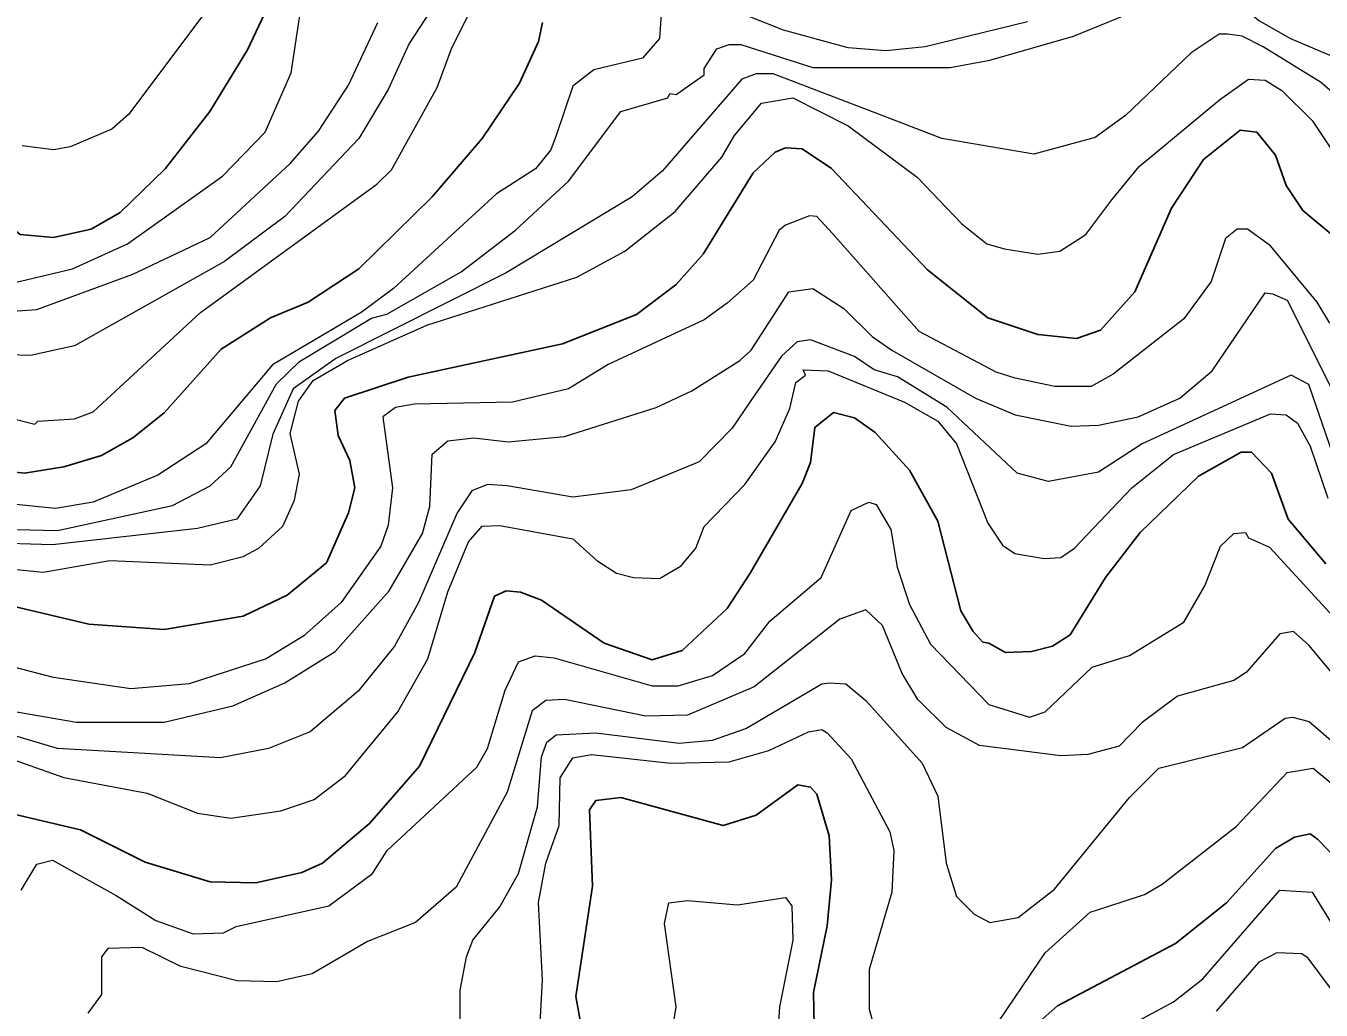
# Model space of a CAD drawing. Extents: x 423 to 448.8, y 7456.3 to 7484.
# Drawn here: x 438.033 to 438.993, y 7477.152 to 7477.882 of the extents above; entities that cross this region are included whole.
import ezdxf

# ---------------------------------------------------------------- set-up
doc = ezdxf.new("R2010")
doc.units = 0
doc.header["$LTSCALE"] = 0.032
doc.layers.add('1', color=7, linetype='Continuous', lineweight=25)
doc.layers.add('2', color=7, linetype='Continuous', lineweight=13)

msp = doc.modelspace()

# ---------------------------------------------------------------- linework, layer by layer
at = {"layer": '1'}
for points in [[(438.2264, 7477.9266), (438.197, 7477.864), (438.1691, 7477.8183), (438.1359, 7477.7757)], [(438.1119, 7477.5762), (438.1351, 7477.5947), (438.1776, 7477.642), (438.214, 7477.6651), (438.2419, 7477.6768), (438.2797, 7477.7015), (438.3339, 7477.7549), (438.371, 7477.7982), (438.3988, 7477.8392), (438.4128, 7477.8701), (438.4159, 7477.8841)], [(437.9851, 7477.4602), (438.0794, 7477.4378), (438.1351, 7477.4339), (438.1939, 7477.4439), (438.2264, 7477.4594), (438.2557, 7477.4834), (438.272, 7477.5205), (438.2766, 7477.5391), (438.2728, 7477.5592), (438.2642, 7477.5778), (438.2619, 7477.5963), (438.2689, 7477.6056), (438.3161, 7477.6211), (438.4306, 7477.6458), (438.4855, 7477.6675), (438.5149, 7477.6899), (438.535, 7477.7123), (438.5721, 7477.7727), (438.5884, 7477.7881), (438.5961, 7477.7912), (438.6085, 7477.7905), (438.6301, 7477.7758), (438.7013, 7477.7007), (438.7462, 7477.6652), (438.7833, 7477.6528), (438.8119, 7477.6497), (438.8296, 7477.6559), (438.8552, 7477.6845), (438.8823, 7477.7464), (438.9062, 7477.7827), (438.9333, 7477.8044), (438.9457, 7477.8028), (438.9596, 7477.7858), (438.9674, 7477.7634), (438.9797, 7477.7448), (439.0021, 7477.7263)], [(438.1359, 7477.7757), (438.1026, 7477.7433), (438.081, 7477.7309), (438.0531, 7477.7247), (438.0283, 7477.727), (437.9958, 7477.7533), (437.9866, 7477.7533), (437.9711, 7477.7463), (437.8783, 7477.6698), (437.8621, 7477.6598), (437.8304, 7477.6412), (437.7723, 7477.6141), (437.7391, 7477.5855), (437.6966, 7477.536), (437.6509, 7477.4903), (437.5604, 7477.4354), (437.5156, 7477.3944), (437.4699, 7477.3426)], [(438.709, 7477.5143), (438.6881, 7477.5522), (438.6626, 7477.5801), (438.6472, 7477.5909), (438.6317, 7477.5948), (438.6177, 7477.5839), (438.6147, 7477.5577), (438.6085, 7477.5422), (438.5698, 7477.4757), (438.5527, 7477.4494), (438.5195, 7477.4184), (438.4971, 7477.4114), (438.4615, 7477.4238), (438.4151, 7477.4556), (438.3996, 7477.4617), (438.3888, 7477.4625), (438.3803, 7477.4587), (438.3656, 7477.4169), (438.3246, 7477.3326), (438.2875, 7477.29), (438.2527, 7477.2606), (438.2372, 7477.2537), (438.2032, 7477.2459), (438.1692, 7477.2467), (438.1212, 7477.2614), (438.0732, 7477.2854), (438.0237, 7477.297)], [(437.589, 7477.0812), (437.596, 7477.1555), (437.5852, 7477.2003), (437.5759, 7477.2219), (437.5759, 7477.232), (437.5805, 7477.2429), (437.5922, 7477.2521), (437.6633, 7477.2893), (437.729, 7477.338), (437.7801, 7477.3851), (437.8288, 7477.4385), (437.8505, 7477.4702), (437.8783, 7477.5197), (437.9247, 7477.5855), (437.9402, 7477.5893), (437.9866, 7477.5592), (438.0176, 7477.5515), (438.0315, 7477.5499), (438.0609, 7477.5546), (438.0887, 7477.563), (438.1119, 7477.5762)], [(438.9967, 7477.4826), (438.9689, 7477.5159), (438.9565, 7477.5499), (438.9418, 7477.5654), (438.9341, 7477.5654), (438.9024, 7477.5476), (438.859, 7477.5058), (438.8335, 7477.4726), (438.8072, 7477.43), (438.7941, 7477.4215), (438.7786, 7477.4177), (438.7593, 7477.4169), (438.7469, 7477.4238), (438.7423, 7477.4246), (438.7353, 7477.4324), (438.726, 7477.4478), (438.709, 7477.5143)], [(438.453, 7477.0936), (438.4406, 7477.1617), (438.453, 7477.2436), (438.4507, 7477.3001), (438.4553, 7477.307), (438.4739, 7477.3093), (438.5497, 7477.2885), (438.5744, 7477.2962), (438.6053, 7477.3186), (438.6147, 7477.3171), (438.6193, 7477.3117), (438.6285, 7477.2808), (438.6301, 7477.2483), (438.627, 7477.2142), (438.6169, 7477.1647), (438.6177, 7477.1152)], [(438.7809, 7477.1399), (438.7979, 7477.1547), (438.8854, 7477.2011), (438.9232, 7477.2312), (438.9596, 7477.2715), (438.9736, 7477.28), (438.9851, 7477.2823), (438.9906, 7477.2784)], [(438.9906, 7477.2784), (439.0176, 7477.2506)]]:
    msp.add_lwpolyline(points, dxfattribs=at)
at = {"layer": '2'}
for points in [[(437.9804, 7477.601), (438.0392, 7477.5862), (438.0415, 7477.5886), (438.0686, 7477.5901), (438.0825, 7477.5955), (438.1622, 7477.669), (438.2929, 7477.7642), (438.3037, 7477.775), (438.3378, 7477.8361), (438.3486, 7477.8655), (438.3772, 7477.9227), (438.388, 7477.9537), (438.3996, 7477.9668), (438.4136, 7477.9737), (438.4507, 7477.9707), (438.511, 7477.956), (438.5698, 7477.9475), (438.5992, 7477.9482)], [(438.3602, 7477.9351), (438.3169, 7477.8686), (438.3014, 7477.8346), (438.2797, 7477.7982), (438.2248, 7477.7402), (438.18, 7477.7069), (438.0686, 7477.6443), (438.0361, 7477.6373), (438.0036, 7477.6381)], [(438.1877, 7477.9212), (438.1088, 7477.816), (438.0964, 7477.8052), (438.0655, 7477.792), (438.0531, 7477.7897), (438.0299, 7477.7928)], [(438.5358, 7477.8453), (438.5358, 7477.85), (438.545, 7477.8647), (438.5543, 7477.8678), (438.5628, 7477.8678), (438.6162, 7477.8508), (438.7183, 7477.8508), (438.7477, 7477.8562), (438.8096, 7477.874), (438.8684, 7477.898), (438.8869, 7477.9104), (438.907, 7477.9126), (438.9287, 7477.9018), (438.9472, 7477.8856), (438.9705, 7477.8724), (439.0014, 7477.8593)], [(438.0245, 7477.6914), (438.0671, 7477.7015), (438.108, 7477.7201), (438.1784, 7477.7703), (438.2101, 7477.8028), (438.2295, 7477.8469), (438.2364, 7477.8926)], [(438.504, 7477.8941), (438.5025, 7477.8724), (438.4901, 7477.8577), (438.4538, 7477.8492), (438.4383, 7477.8369), (438.4259, 7477.8005), (438.422, 7477.7897), (438.4105, 7477.7757), (438.3818, 7477.7572), (438.3053, 7477.6868), (438.2813, 7477.669), (438.2156, 7477.6303), (438.1661, 7477.5716), (438.1305, 7477.5484), (438.0825, 7477.5283), (438.0547, 7477.5236), (438.0253, 7477.5267)], [(438.7755, 7477.8848), (438.6997, 7477.8662), (438.6704, 7477.8632), (438.6425, 7477.8655), (438.5946, 7477.8786), (438.5435, 7477.8987)], [(438.0083, 7477.669), (438.0408, 7477.6713), (438.1119, 7477.6976), (438.1692, 7477.7247), (438.2287, 7477.7796), (438.2496, 7477.8036), (438.272, 7477.8377), (438.2936, 7477.8841)], [(439.02, 7477.8167), (438.9929, 7477.8399), (438.9503, 7477.8662), (438.9348, 7477.874), (438.924, 7477.8755), (438.9178, 7477.8755), (438.8969, 7477.8616), (438.8482, 7477.8152), (438.8258, 7477.799), (438.7802, 7477.7866), (438.7121, 7477.7982), (438.6657, 7477.816), (438.5868, 7477.8461), (438.5744, 7477.8461), (438.5636, 7477.8423), (438.5048, 7477.7742), (438.4824, 7477.7549), (438.3888, 7477.6984), (438.2625, 7477.635), (438.2309, 7477.6125), (438.2159, 7477.5788), (438.2063, 7477.5406), (438.1892, 7477.5159), (438.1599, 7477.5089), (438.0523, 7477.4968), (438.0035, 7477.4983)], [(438.0253, 7477.5082), (438.0562, 7477.5074), (438.1413, 7477.5259), (438.1692, 7477.5406), (438.1846, 7477.5545), (438.2185, 7477.6162), (438.2357, 7477.6327), (438.289, 7477.6649), (438.3003, 7477.6679), (438.3555, 7477.6992), (438.3957, 7477.7301), (438.4352, 7477.7664), (438.4739, 7477.8183), (438.5087, 7477.8284), (438.5102, 7477.8315), (438.5149, 7477.8307), (438.5358, 7477.8453)], [(438.0083, 7477.4803), (438.0454, 7477.4764), (438.0949, 7477.485), (438.1692, 7477.4819), (438.1939, 7477.488), (438.2055, 7477.4942), (438.2232, 7477.5105), (438.2318, 7477.5298), (438.2357, 7477.5491), (438.2287, 7477.5793), (438.2349, 7477.6033), (438.2457, 7477.6187), (438.2712, 7477.6335), (438.33, 7477.6598), (438.4414, 7477.6953), (438.477, 7477.7146), (438.5141, 7477.7441), (438.5489, 7477.7843), (438.5582, 7477.8005), (438.5783, 7477.8245), (438.6015, 7477.8283), (438.6425, 7477.8075), (438.6936, 7477.7696), (438.7268, 7477.7348), (438.7453, 7477.72), (438.7585, 7477.7162), (438.7833, 7477.7123), (438.7995, 7477.7146), (438.8188, 7477.727), (438.8382, 7477.7526), (438.8583, 7477.7773), (438.9179, 7477.8268), (438.9395, 7477.8423), (438.9519, 7477.8415), (438.9643, 7477.8338), (438.9867, 7477.8114), (439.0137, 7477.7711)], [(438.9998, 7477.6613), (438.9905, 7477.6768), (438.9557, 7477.7185), (438.9387, 7477.7309), (438.931, 7477.7309), (438.9225, 7477.7239), (438.9117, 7477.6922), (438.8915, 7477.6644), (438.839, 7477.6234), (438.8227, 7477.6141), (438.7957, 7477.6141), (438.7663, 7477.6203), (438.7523, 7477.6249), (438.6951, 7477.6551), (438.6309, 7477.7278), (438.6193, 7477.7402), (438.6139, 7477.7409), (438.5961, 7477.734), (438.5914, 7477.7301), (438.5721, 7477.693), (438.5527, 7477.676), (438.5358, 7477.6636), (438.4646, 7477.6304), (438.4352, 7477.6125), (438.3935, 7477.6025), (438.3208, 7477.601), (438.3068, 7477.5986), (438.2975, 7477.5917)], [(437.9997, 7477.3774), (438.0701, 7477.3651), (438.1351, 7477.3651), (438.1862, 7477.3774), (438.2248, 7477.3944), (438.262, 7477.4176), (438.3022, 7477.4625), (438.3269, 7477.5051), (438.3323, 7477.5252), (438.3339, 7477.5639), (438.3455, 7477.5739), (438.3648, 7477.5762), (438.3904, 7477.5731), (438.4321, 7477.577), (438.5002, 7477.5986), (438.5265, 7477.611), (438.5621, 7477.6335), (438.5706, 7477.6411), (438.5984, 7477.6845), (438.6162, 7477.6868), (438.6394, 7477.6721), (438.6603, 7477.6512), (438.675, 7477.6412), (438.7369, 7477.6056), (438.7663, 7477.5932), (438.808, 7477.5847), (438.8281, 7477.5855), (438.8575, 7477.5917), (438.8885, 7477.6056), (438.9124, 7477.6257), (438.9519, 7477.6837), (438.9573, 7477.683), (438.9681, 7477.6783), (439.0011, 7477.6128)], [(439.0021, 7477.5639), (438.9843, 7477.6157), (438.9712, 7477.6226), (438.8606, 7477.5716), (438.8281, 7477.5507), (438.791, 7477.5437), (438.7678, 7477.5499), (438.7158, 7477.5988), (438.6791, 7477.6214), (438.6618, 7477.6265), (438.6472, 7477.6365), (438.6147, 7477.6489), (438.6046, 7477.6473), (438.593, 7477.6366), (438.5705, 7477.6041), (438.5566, 7477.5832), (438.5319, 7477.5584), (438.4816, 7477.5375), (438.4383, 7477.5321), (438.3896, 7477.5406), (438.3749, 7477.5414), (438.3633, 7477.5368), (438.3524, 7477.5205), (438.3238, 7477.454), (438.306, 7477.4215), (438.279, 7477.3882), (438.2434, 7477.3581), (438.2125, 7477.3457), (438.1769, 7477.3387), (438.0562, 7477.3457), (438.0145, 7477.3581)], [(438.0237, 7477.3372), (438.0609, 7477.3241), (438.1227, 7477.3125), (438.1599, 7477.2978), (438.1846, 7477.2939), (438.2217, 7477.2993), (438.2465, 7477.3078), (438.2697, 7477.3256), (438.3084, 7477.3728), (438.3308, 7477.4123), (438.3455, 7477.4618), (438.361, 7477.4989), (438.371, 7477.5105), (438.3842, 7477.5112), (438.4383, 7477.5012), (438.4561, 7477.485), (438.4708, 7477.4757), (438.4832, 7477.4726), (438.5025, 7477.4718), (438.5187, 7477.4811), (438.5295, 7477.4942), (438.5357, 7477.5104), (438.5659, 7477.5414), (438.5884, 7477.5731), (438.5992, 7477.5979), (438.6038, 7477.6172), (438.6108, 7477.6226), (438.6092, 7477.6265), (438.6278, 7477.6257)], [(438.6278, 7477.6257), (438.6843, 7477.6025), (438.709, 7477.5886), (438.7229, 7477.5716), (438.7461, 7477.5128), (438.7569, 7477.4965), (438.7662, 7477.4904), (438.7879, 7477.4865), (438.8003, 7477.4873), (438.8103, 7477.4942), (438.8529, 7477.5391), (438.8838, 7477.5638), (438.9557, 7477.594), (438.9674, 7477.5932), (438.9758, 7477.587), (438.9851, 7477.57), (438.9983, 7477.5313)], [(438.2975, 7477.5917), (438.3045, 7477.5391), (438.3014, 7477.5113), (438.296, 7477.4958), (438.2666, 7477.454), (438.2388, 7477.4292), (438.2109, 7477.4122), (438.1537, 7477.3937), (438.1104, 7477.3898), (438.0531, 7477.3983), (438.0237, 7477.4061), (437.9936, 7477.4184), (437.9804, 7477.4169), (437.9688, 7477.403), (437.9588, 7477.372), (437.9433, 7477.3426), (437.8737, 7477.2652), (437.8288, 7477.2266), (437.801, 7477.2127), (437.7716, 7477.205), (437.7514, 7477.1941), (437.7484, 7477.1787), (437.7639, 7477.1524), (437.7731, 7477.123)], [(438.0291, 7477.2405), (438.0407, 7477.2599), (438.0523, 7477.2629), (438.0995, 7477.2366), (438.1289, 7477.2181), (438.1568, 7477.2081), (438.1792, 7477.2088), (438.1885, 7477.2135), (438.2573, 7477.2289), (438.2898, 7477.2529), (438.3006, 7477.2699), (438.3672, 7477.3318), (438.3749, 7477.3457), (438.388, 7477.389), (438.398, 7477.4099), (438.4104, 7477.4145), (438.4244, 7477.413), (438.4971, 7477.3921), (438.5164, 7477.3921), (438.542, 7477.3999), (438.5659, 7477.4161), (438.5845, 7477.4401), (438.6224, 7477.4726), (438.6448, 7477.5221), (438.6579, 7477.5283), (438.6634, 7477.5267), (438.6742, 7477.5082), (438.6788, 7477.4803), (438.6881, 7477.4525), (438.7036, 7477.4231), (438.7469, 7477.3782), (438.7771, 7477.3689)], [(438.7771, 7477.3689), (438.7887, 7477.3728), (438.8235, 7477.4061), (438.8513, 7477.4146), (438.8915, 7477.4393), (438.907, 7477.4664), (438.9186, 7477.4958), (438.9287, 7477.5051), (438.9372, 7477.5058), (438.9395, 7477.502), (438.955, 7477.495), (438.9998, 7477.4462)], [(439.0029, 7477.3999), (438.9843, 7477.4223), (438.9728, 7477.4324), (438.9627, 7477.4308), (438.938, 7477.4022), (438.9287, 7477.396), (438.8869, 7477.3844), (438.8606, 7477.365), (438.8436, 7477.3473), (438.8204, 7477.3411), (438.8003, 7477.3403), (438.7399, 7477.348), (438.7152, 7477.3612), (438.6943, 7477.3821), (438.6827, 7477.4014), (438.668, 7477.437), (438.6556, 7477.4486), (438.6363, 7477.4416), (438.5729, 7477.3913), (438.5234, 7477.3705), (438.4925, 7477.3697), (438.4321, 7477.3821), (438.4182, 7477.3813), (438.4081, 7477.3736), (438.3896, 7477.3132), (438.3517, 7477.2428), (438.3215, 7477.2165), (438.2859, 7477.2026), (438.2449, 7477.1786), (438.2187, 7477.1725), (438.1893, 7477.1732), (438.1475, 7477.184), (438.1189, 7477.198), (438.0933, 7477.1972), (438.0887, 7477.191), (438.0887, 7477.1632), (438.0786, 7477.1493)], [(438.3548, 7477.1044), (438.3548, 7477.1663), (438.3594, 7477.191), (438.3641, 7477.2034), (438.3842, 7477.2282), (438.3981, 7477.2529), (438.412, 7477.3024), (438.4151, 7477.3395), (438.419, 7477.3504), (438.4259, 7477.3558), (438.4553, 7477.3573), (438.5172, 7477.3496), (438.542, 7477.3519), (438.5667, 7477.3604), (438.6231, 7477.3937), (438.6286, 7477.3944), (438.6409, 7477.3937), (438.6556, 7477.3813), (438.6974, 7477.3349), (438.709, 7477.3102), (438.7152, 7477.2607), (438.7229, 7477.2359), (438.7361, 7477.2227), (438.7477, 7477.2165), (438.7686, 7477.2204), (438.7956, 7477.2413), (438.8513, 7477.3094), (438.873, 7477.331), (438.9349, 7477.3465), (438.9666, 7477.3681), (438.972, 7477.3689), (438.9844, 7477.3658), (439.0463, 7477.3124)], [(438.4112, 7477.0859), (438.4159, 7477.174), (438.4128, 7477.2313), (438.4182, 7477.2607), (438.4282, 7477.2885), (438.429, 7477.324), (438.4383, 7477.3387), (438.4522, 7477.3411), (438.511, 7477.3349), (438.5543, 7477.3357), (438.5837, 7477.3442), (438.6131, 7477.3581), (438.6231, 7477.3597), (438.627, 7477.3573), (438.6448, 7477.338), (438.6734, 7477.2839), (438.6765, 7477.2699), (438.675, 7477.239), (438.658, 7477.1818), (438.658, 7477.1524), (438.6641, 7477.1307)], [(438.7431, 7477.1268), (438.7887, 7477.1941), (438.8219, 7477.2243), (438.8343, 7477.2282), (438.8622, 7477.2374), (438.8753, 7477.2451), (438.9302, 7477.2877), (438.9681, 7477.3279), (438.9874, 7477.331), (439.0107, 7477.3117)], [(438.8421, 7477.1353), (438.8838, 7477.1578), (438.9055, 7477.1748), (438.9627, 7477.2405), (438.9867, 7477.239), (439.0106, 7477.2003)], [(438.511, 7477.1292), (438.5149, 7477.1539), (438.5064, 7477.2158), (438.5094, 7477.2312), (438.5234, 7477.2328), (438.5605, 7477.2297), (438.5961, 7477.2351), (438.6007, 7477.2289), (438.6015, 7477.2034), (438.5915, 7477.1539), (438.5884, 7477.1044)], [(439.0153, 7477.1477), (438.9836, 7477.1902), (438.9789, 7477.1933), (438.9604, 7477.1941), (438.9472, 7477.1871), (438.9155, 7477.1508)]]:
    msp.add_lwpolyline(points, dxfattribs=at)

doc.saveas('drawing.dxf')
